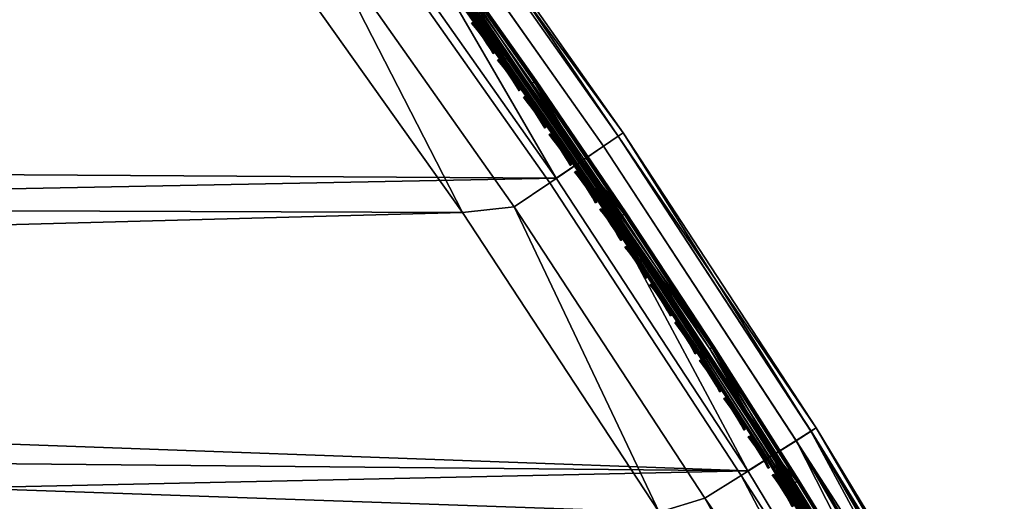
# Model space of a CAD drawing. Header units: inches. Extents: x 0 to 54.6, y -45.5 to 0.
# Tile 370 of 439: x 48.4 to 54.5, y -29.9 to -26.9. Entities that reach past the tile are written whole.
import ezdxf

# ---------------------------------------------------------------- set-up
doc = ezdxf.new("R2010")
doc.units = ezdxf.units.IN
doc.header["$LTSCALE"] = 0.03937
doc.header["$MEASUREMENT"] = 0
for name, color, linetype in [('A-FURN-3-ST', 151, 'Continuous'), ('A-FURN-3-ST-SEAM', 250, 'Continuous'), ('A-FURN-3-STITCH', 15, 'Continuous')]:
    doc.layers.add(name, color=color, linetype=linetype)

msp = doc.modelspace()

# ---------------------------------------------------------------- meshes
at = {"layer": 'A-FURN-3-ST'}
mesh = msp.add_polyface(dxfattribs=at)
corners = [(24.4018, -31.097, 17.9625), (25.9369, -31.96, 18), (24.5748, -30.8708, 18), (52.3307, -29.9378, 18), (23.167, -29.8414, 18), (21.7162, -28.8736, 18), (51.1127, -28.0843, 18), (20.225, -27.9693, 18), (49.8291, -26.2757, 18), (48.4815, -24.5142, 18), (47.0716, -22.8021, 18), (45.6014, -21.1416, 18), (44.0726, -19.5348, 18), (42.4872, -17.9839, 18), (40.8472, -16.4907, 18), (39.1549, -15.0573, 18), (37.4122, -13.6853, 18), (35.6216, -12.3767, 18), (18.6962, -27.13, 18), (33.7852, -11.1331, 18), (31.9054, -9.9561, 18), (42.0806, -16.1148, 5.5), (42.0551, -16.143, 5.3087), (40.4315, -14.6855, 5.5), (40.1104, -15.0687, 5), (40.2332, -14.922, 5.0381), (41.7463, -16.4866, 5), (41.8742, -16.3443, 5.0381), (41.9826, -16.2236, 5.1464), (40.3374, -14.7977, 5.1464), (41.536, -16.7215, 17.9625), (39.9083, -15.3107, 17.9625), (42.0555, -16.1426, 17.1847), (42.0806, -16.1148, 16.9), (40.4074, -14.7142, 17.1847), (40.3369, -14.7985, 17.45), (41.9821, -16.2244, 17.45), (40.2247, -14.9325, 17.6778), (41.8654, -16.3545, 17.6778), (40.0785, -15.1073, 17.8526), (41.7132, -16.5241, 17.8526), (24.2095, -31.3469, 5), (22.8229, -30.3329, 5), (54.0012, -31.5337, 5), (52.879, -29.6824, 5), (21.3938, -29.3797, 5), (19.925, -28.4889, 5), (51.6934, -27.871, 5), (18.4192, -27.6622, 5), (50.4457, -26.1018, 5), (49.1376, -24.3769, 5), (47.7705, -22.6982, 5), (46.346, -21.068, 5), (44.866, -19.488, 5), (16.8791, -26.9013, 5), (43.3321, -17.9603, 5), (38.4263, -13.7083, 5), (36.6961, -12.4071, 5), (34.9219, -11.1665, 5), (33.1058, -9.9882, 5)]
mesh.append_faces([[corners[k] for k in face] for face in [(0, 1, 2), (2, 3, 4), (4, 3, 5), (5, 6, 7), (7, 6, 8), (7, 8, 9), (9, 10, 7), (7, 10, 11), (7, 11, 12), (12, 13, 7), (7, 13, 14), (7, 14, 15), (15, 16, 7), (7, 16, 17), (7, 17, 18), (18, 17, 19), (18, 19, 20), (21, 22, 23), (24, 25, 26), (26, 25, 27), (28, 27, 25, 29), (14, 30, 31), (14, 31, 15), (32, 33, 34), (32, 34, 35, 36), (36, 35, 37, 38), (38, 37, 39, 40), (40, 39, 31, 30), (41, 42, 43), (44, 42, 45), (44, 45, 46), (44, 46, 47), (47, 46, 48), (47, 48, 49), (49, 48, 50), (50, 48, 51), (51, 48, 52), (52, 48, 53), (53, 48, 54), (53, 54, 55), (55, 54, 26), (26, 54, 24), (24, 54, 56), (56, 54, 57), (57, 54, 58), (58, 54, 59)]])
mesh = msp.add_polyface(dxfattribs=at)
corners = [(24.5748, -30.8708, 18), (53.4815, -31.8337, 18), (52.3307, -29.9378, 18), (21.7162, -28.8736, 18), (51.1127, -28.0843, 18), (53.3025, -29.4167, 5.5), (53.2702, -29.4367, 5.3087), (52.1074, -27.5907, 5.5), (52.0758, -27.6119, 5.3087), (50.8498, -25.8073, 5.5), (50.8189, -25.8296, 5.3087), (50.4457, -26.1018, 5), (49.2881, -24.2588, 5.0381), (50.6003, -25.989, 5.0381), (51.6934, -27.871, 5), (51.8518, -27.7637, 5.0381), (52.879, -29.6824, 5), (53.041, -29.5806, 5.0381), (54.0012, -31.5337, 5), (54.1666, -31.4378, 5.0381), (53.1784, -29.4943, 5.1464), (51.986, -27.6727, 5.1464), (50.7313, -25.8934, 5.1464), (53.3025, -29.4167, 16.9), (52.1074, -27.5907, 16.9), (50.8498, -25.8073, 16.9), (53.6673, -31.7263, 17.9788), (52.6127, -29.8513, 17.9625), (51.4331, -28.049, 17.9625), (52.8372, -29.7098, 17.8526), (51.6525, -27.8998, 17.8526), (53.0299, -29.5884, 17.6778), (51.8409, -27.7718, 17.6778), (53.1778, -29.4952, 17.45), (51.9855, -27.6735, 17.45), (53.2708, -29.4366, 17.1847), (52.0764, -27.6118, 17.1847), (53.8459, -31.6229, 17.9162), (54.0105, -31.5277, 17.8145), (50.8195, -25.8294, 17.1847), (50.7308, -25.8943, 17.45), (50.5897, -25.9975, 17.6778), (50.4059, -26.132, 17.8526), (50.1917, -26.2886, 17.9625), (49.8291, -26.2757, 18), (48.8901, -24.5723, 17.9625), (49.5017, -24.0916, 17.1847), (49.0987, -24.4083, 17.8526), (22.8229, -30.3329, 5)]
mesh.append_faces([[corners[k] for k in face] for face in [(0, 1, 2), (3, 2, 4), (5, 6, 7), (7, 6, 8), (7, 8, 9), (9, 8, 10), (11, 12, 13), (11, 13, 14), (14, 13, 15), (14, 15, 16), (16, 15, 17), (16, 17, 18), (19, 17, 20), (20, 17, 15, 21), (21, 15, 13, 22), (8, 6, 20, 21), (8, 21, 22, 10), (23, 5, 24), (24, 5, 7), (24, 7, 25), (25, 7, 9), (1, 26, 2), (2, 26, 27), (2, 27, 28), (28, 27, 29, 30), (30, 29, 31, 32), (32, 31, 33, 34), (34, 33, 35, 36), (36, 35, 23), (26, 37, 27), (27, 37, 29), (29, 38, 31), (23, 24, 36), (36, 24, 39), (36, 39, 40, 34), (34, 40, 41, 32), (32, 41, 42, 30), (30, 42, 43, 28), (28, 43, 4), (4, 43, 44), (44, 43, 45), (24, 25, 39), (39, 25, 46), (42, 47, 45, 43), (4, 2, 28), (18, 48, 16)]])
mesh = msp.add_polyface(dxfattribs=at)
corners = [(54.4422, -31.4829, 17.1004), (54.4343, -31.5335, 16.9), (54.4677, -31.4081, 16.9), (54.4379, -31.3443, 17.1134), (54.4337, -31.2829, 16.9), (54.4154, -31.2935, 17.1146), (54.384, -31.3755, 17.3186), (54.3611, -31.3248, 17.3209), (54.2964, -31.4261, 17.5077), (54.2731, -31.3758, 17.511), (54.1787, -31.4942, 17.6735), (54.1548, -31.4442, 17.6778), (54.3092, -31.5597, 17.4705), (54.3915, -31.5121, 17.293), (54.4343, -31.5335, 5.5), (54.4677, -31.4081, 5.5), (54.4337, -31.2829, 5.5), (54.4007, -31.302, 5.3087), (54.4439, -31.3408, 5.3826), (54.4487, -31.4791, 5.3985), (54.307, -31.3564, 5.1464), (54.2738, -31.4394, 5.0955), (54.1666, -31.4378, 5.0381), (54.1742, -31.4972, 5.0356), (54.4078, -31.3618, 5.272), (54.35, -31.3952, 5.1743), (54.3675, -31.5261, 5.2185), (54.3015, -31.5642, 5.1503), (54.4174, -31.4972, 5.3028), (53.3025, -29.4167, 5.5), (53.2702, -29.4367, 5.3087), (54.0012, -31.5337, 5), (53.041, -29.5806, 5.0381), (53.1784, -29.4943, 5.1464), (53.3025, -29.4167, 16.9), (53.2708, -29.4366, 17.1847), (53.8459, -31.6229, 17.9162), (54.0105, -31.5277, 17.8145), (52.8372, -29.7098, 17.8526), (53.0299, -29.5884, 17.6778), (53.1778, -29.4952, 17.45)]
mesh.append_faces([[corners[k] for k in face] for face in [(0, 1, 2), (0, 2, 3), (3, 2, 4), (3, 4, 5), (3, 5, 6), (6, 5, 7), (6, 7, 8), (8, 7, 9), (8, 9, 10), (10, 9, 11), (8, 12, 13, 6), (6, 13, 0, 3), (1, 14, 2), (2, 14, 15), (2, 15, 4), (4, 15, 16), (17, 16, 18), (18, 16, 15), (18, 15, 19), (19, 15, 14), (20, 21, 22), (22, 21, 23), (17, 24, 20), (20, 24, 25), (20, 25, 21), (21, 25, 26, 27), (24, 17, 18), (24, 18, 19, 28), (26, 25, 24, 28), (16, 17, 29), (29, 17, 30), (31, 32, 22), (22, 33, 20), (20, 33, 30), (20, 30, 17), (4, 16, 34), (34, 16, 29), (34, 35, 5), (34, 5, 4), (36, 37, 38), (37, 11, 39), (39, 11, 9), (39, 9, 40), (40, 9, 7), (40, 7, 35), (35, 7, 5)]])
at = {"layer": 'A-FURN-3-ST-SEAM'}
mesh = msp.add_polyface(dxfattribs=at)
corners = [(49.2801, -24.2637, 17.7271), (49.7462, -24.8945, 17.7208), (50.5921, -25.9936, 17.7271), (50.9344, -26.498, 17.7208), (51.8433, -27.7679, 17.7271), (52.0634, -28.1272, 17.7208), (53.0323, -29.5845, 17.7271), (52.996, -29.6072, 17.6706), (52.044, -28.1401, 17.6902), (51.8078, -27.7919, 17.6706), (50.9155, -26.5115, 17.6902), (50.5574, -26.0188, 17.6706), (49.7277, -24.9085, 17.6902), (49.2464, -24.2901, 17.6706), (49.7345, -24.9034, 17.7078), (50.9224, -26.5065, 17.7078), (52.0511, -28.1353, 17.7078), (50.6029, -25.9858, 17.628), (49.7943, -24.8579, 17.6422), (50.3963, -25.657, 17.6422), (50.9837, -26.463, 17.6422), (50.4078, -25.6486, 17.6707), (50.9953, -26.4547, 17.6707), (50.4031, -25.6521, 17.702), (50.9905, -26.4581, 17.702), (50.384, -25.6661, 17.7234), (50.9712, -26.4718, 17.7234), (49.7821, -24.8671, 17.7234), (51.5435, -27.284, 17.7234), (51.563, -27.2706, 17.702), (51.5679, -27.2673, 17.6707), (51.5561, -27.2753, 17.6422), (51.8544, -27.7605, 17.628), (52.1137, -28.0938, 17.6422), (52.6563, -28.9178, 17.6422), (52.1256, -28.0859, 17.6707), (52.6683, -28.9101, 17.6707), (52.1207, -28.0891, 17.702), (52.6634, -28.9133, 17.702), (52.101, -28.1022, 17.7234), (52.6435, -28.9261, 17.7234), (53.0437, -29.5774, 17.628), (49.8009, -24.8528, 17.702), (49.8056, -24.8493, 17.6707), (49.7319, -24.9053, 17.6522), (50.9198, -26.5084, 17.6522), (52.0484, -28.1371, 17.6522), (52.5904, -28.9602, 17.6522), (52.0592, -28.13, 17.6377), (52.6013, -28.9532, 17.6377), (52.0738, -28.1203, 17.6292), (52.616, -28.9438, 17.6292), (50.9446, -26.4908, 17.6292), (49.7561, -24.8869, 17.6292), (49.7422, -24.8975, 17.6377), (50.9303, -26.5009, 17.6377)]
mesh.append_faces([[corners[k] for k in face] for face in [(0, 1, 2), (2, 1, 3), (2, 3, 4), (4, 3, 5), (4, 5, 6), (7, 8, 9), (9, 8, 10), (9, 10, 11), (11, 10, 12), (11, 12, 13), (14, 12, 10, 15), (15, 10, 8, 16), (1, 14, 15, 3), (3, 15, 16, 5), (17, 18, 19), (17, 19, 20), (20, 19, 21, 22), (22, 21, 23, 24), (24, 23, 25, 26), (26, 25, 2), (2, 25, 27), (2, 4, 26), (26, 4, 28), (26, 28, 29, 24), (24, 29, 30, 22), (22, 30, 31, 20), (20, 31, 32), (32, 31, 33), (32, 33, 34), (34, 33, 35, 36), (36, 35, 37, 38), (38, 37, 39, 40), (40, 39, 4), (4, 39, 28), (4, 6, 40), (41, 32, 34), (32, 17, 20), (42, 27, 25, 23), (43, 42, 23, 21), (18, 43, 21, 19), (39, 37, 29, 28), (37, 35, 30, 29), (35, 33, 31, 30), (13, 44, 11), (11, 44, 45), (11, 45, 9), (9, 45, 46), (9, 46, 47), (47, 46, 48, 49), (49, 48, 50, 51), (51, 50, 32), (32, 50, 52), (32, 52, 17), (17, 52, 53), (32, 41, 51), (54, 53, 52, 55), (55, 52, 50, 48), (44, 54, 55, 45), (45, 55, 48, 46)]])
mesh = msp.add_polyface(dxfattribs=at)
corners = [(53.0323, -29.5845, 17.7271), (52.0634, -28.1272, 17.7208), (53.1326, -29.7791, 17.7208), (54.1577, -31.4412, 17.7271), (54.1417, -31.4504, 17.7208), (53.1201, -29.7868, 17.7078), (54.129, -31.4578, 17.7078), (53.1128, -29.7913, 17.6902), (54.1216, -31.462, 17.6902), (54.1206, -31.4626, 17.6706), (52.996, -29.6072, 17.6706), (52.044, -28.1401, 17.6902), (52.0511, -28.1353, 17.7078), (52.6435, -28.9261, 17.7234), (53.1709, -29.7553, 17.7234), (53.191, -29.7428, 17.702), (52.6634, -28.9133, 17.702), (53.1961, -29.7397, 17.6707), (52.6683, -28.9101, 17.6707), (53.184, -29.7472, 17.6422), (52.6563, -28.9178, 17.6422), (53.0437, -29.5774, 17.628), (53.6965, -30.5814, 17.6422), (54.1693, -31.4345, 17.628), (54.1853, -31.4253, 17.6344), (54.1979, -31.418, 17.6473), (53.7088, -30.5741, 17.6707), (54.2054, -31.4137, 17.6648), (54.2064, -31.4131, 17.6842), (53.7037, -30.5772, 17.702), (54.2009, -31.4162, 17.7027), (54.1898, -31.4227, 17.7173), (53.6834, -30.5893, 17.7234), (54.1746, -31.4314, 17.7259), (52.616, -28.9438, 17.6292), (53.1432, -29.7725, 17.6292), (53.1283, -29.7817, 17.6377), (52.6013, -28.9532, 17.6377), (53.1173, -29.7885, 17.6522), (52.5904, -28.9602, 17.6522), (53.6293, -30.6217, 17.6522), (54.1262, -31.4594, 17.6522), (53.6404, -30.6151, 17.6377), (54.1374, -31.4529, 17.6377), (53.6554, -30.6061, 17.6292), (54.1525, -31.4442, 17.6292), (51.8078, -27.7919, 17.6706), (54.2063, -31.4153, 17.6648), (54.1989, -31.4196, 17.6473), (54.2074, -31.4147, 17.6843), (54.2019, -31.4179, 17.7027)]
mesh.append_faces([[corners[k] for k in face] for face in [(0, 1, 2), (0, 2, 3), (3, 2, 4), (4, 2, 5), (4, 5, 6), (6, 5, 7), (6, 7, 8), (8, 7, 9), (9, 7, 10), (10, 7, 11), (12, 11, 7, 5), (1, 12, 5, 2), (13, 0, 14), (13, 14, 15, 16), (16, 15, 17, 18), (18, 17, 19, 20), (20, 19, 21), (21, 19, 22), (21, 22, 23), (23, 22, 24), (24, 22, 25), (25, 22, 26), (25, 26, 27), (27, 26, 28), (28, 26, 29), (28, 29, 30), (30, 29, 31), (31, 29, 32), (31, 32, 33), (33, 32, 3), (3, 32, 0), (0, 32, 14), (26, 22, 19, 17), (15, 14, 32, 29), (17, 15, 29, 26), (34, 21, 35), (34, 35, 36, 37), (37, 36, 38, 39), (39, 38, 10), (10, 38, 40), (10, 40, 9), (9, 40, 41), (41, 40, 42), (41, 42, 43), (43, 42, 44), (43, 44, 45), (45, 44, 23), (23, 44, 21), (21, 44, 35), (10, 46, 39), (42, 40, 38, 36), (36, 35, 44, 42), (27, 47, 25), (25, 47, 48), (27, 28, 47), (47, 28, 49), (49, 28, 30), (49, 30, 50), (50, 30, 31)]])
at = {"layer": 'A-FURN-3-STITCH'}
mesh = msp.add_polyface(dxfattribs=at)
corners = [(51.3023, -27.1017, 17.7252), (51.2828, -27.0685, 17.732), (51.2862, -27.0661, 17.7351), (51.3043, -27.1003, 17.7241), (51.2901, -27.0634, 17.733), (51.3082, -27.0976, 17.722), (51.2906, -27.063, 17.7278), (51.3101, -27.0962, 17.721), (51.262, -27.0356, 17.736), (51.2654, -27.0332, 17.7391), (51.2693, -27.0305, 17.737), (51.2698, -27.0302, 17.7318), (51.24, -27.0033, 17.7372), (51.2435, -27.0009, 17.7403), (51.2474, -26.9981, 17.7382), (51.2479, -26.9978, 17.733), (51.2171, -26.9716, 17.7355), (51.2206, -26.9692, 17.7386), (51.2245, -26.9665, 17.7366), (51.225, -26.9662, 17.7314), (51.1934, -26.9409, 17.7311), (51.1968, -26.9385, 17.7342), (51.2007, -26.9358, 17.7322), (51.2012, -26.9355, 17.727), (51.1689, -26.9113, 17.7239), (51.1709, -26.9099, 17.7229), (51.1748, -26.9072, 17.7209), (51.1767, -26.9058, 17.7198), (51.4429, -27.2982, 17.732), (51.4223, -27.2652, 17.736), (51.4257, -27.2628, 17.7391), (51.4463, -27.2958, 17.7351), (51.4296, -27.2601, 17.737), (51.4503, -27.2931, 17.733), (51.4301, -27.2598, 17.7318), (51.4508, -27.2927, 17.7278), (51.4005, -27.2328, 17.7372), (51.4039, -27.2304, 17.7403), (51.4078, -27.2276, 17.7382), (51.4083, -27.2273, 17.733), (51.3777, -27.201, 17.7355), (51.3811, -27.1986, 17.7386), (51.3851, -27.1959, 17.7366), (51.3856, -27.1956, 17.7314), (51.3541, -27.1702, 17.7311), (51.3575, -27.1678, 17.7342), (51.3614, -27.1651, 17.7322), (51.3619, -27.1647, 17.727), (51.3297, -27.1404, 17.7239), (51.3317, -27.1391, 17.7229), (51.3356, -27.1364, 17.7209), (51.3376, -27.135, 17.7198)]
mesh.append_faces([[corners[k] for k in face] for face in [(0, 1, 2, 3), (3, 2, 4, 5), (5, 4, 6, 7), (1, 8, 9, 2), (2, 9, 10, 4), (4, 10, 11, 6), (8, 12, 13, 9), (9, 13, 14, 10), (10, 14, 15, 11), (12, 16, 17, 13), (13, 17, 18, 14), (14, 18, 19, 15), (16, 20, 21, 17), (17, 21, 22, 18), (18, 22, 23, 19), (20, 24, 25, 21), (21, 25, 26, 22), (22, 26, 27, 23), (28, 29, 30, 31), (31, 30, 32, 33), (33, 32, 34, 35), (29, 36, 37, 30), (30, 37, 38, 32), (32, 38, 39, 34), (36, 40, 41, 37), (37, 41, 42, 38), (38, 42, 43, 39), (40, 44, 45, 41), (41, 45, 46, 42), (42, 46, 47, 43), (44, 48, 49, 45), (45, 49, 50, 46), (46, 50, 51, 47)]])
mesh = msp.add_polyface(dxfattribs=at)
corners = [(51.4623, -27.3314, 17.7252), (51.4429, -27.2982, 17.732), (51.4463, -27.2958, 17.7351), (51.4643, -27.3301, 17.7241), (51.4503, -27.2931, 17.733), (51.4682, -27.3274, 17.722), (51.4508, -27.2927, 17.7278), (51.4702, -27.326, 17.721), (51.6213, -27.5619, 17.7252), (51.602, -27.5285, 17.732), (51.6055, -27.5262, 17.7351), (51.6232, -27.5606, 17.7241), (51.6094, -27.5235, 17.733), (51.6272, -27.5579, 17.722), (51.6099, -27.5231, 17.7278), (51.6292, -27.5565, 17.721), (51.5815, -27.4955, 17.736), (51.585, -27.4931, 17.7391), (51.5889, -27.4904, 17.737), (51.5894, -27.4901, 17.7318), (51.5599, -27.4629, 17.7372), (51.5633, -27.4606, 17.7403), (51.5673, -27.4579, 17.7382), (51.5678, -27.4575, 17.733), (51.5373, -27.4311, 17.7355), (51.5407, -27.4287, 17.7386), (51.5446, -27.426, 17.7366), (51.5451, -27.4257, 17.7314), (51.5138, -27.4002, 17.7311), (51.5172, -27.3978, 17.7342), (51.5212, -27.3951, 17.7322), (51.5217, -27.3948, 17.727), (51.4896, -27.3703, 17.7239), (51.4915, -27.3689, 17.7229), (51.4955, -27.3662, 17.7209), (51.4974, -27.3649, 17.7198), (51.7398, -27.7265, 17.736), (51.7183, -27.6938, 17.7372), (51.7217, -27.6915, 17.7403), (51.7432, -27.7241, 17.7391), (51.7257, -27.6888, 17.7382), (51.7472, -27.7214, 17.737), (51.7262, -27.6885, 17.733), (51.7477, -27.7211, 17.7318), (51.6958, -27.6619, 17.7355), (51.6992, -27.6595, 17.7386), (51.7032, -27.6568, 17.7366), (51.7037, -27.6565, 17.7314), (51.6724, -27.6308, 17.7311), (51.6759, -27.6285, 17.7342), (51.6798, -27.6258, 17.7322), (51.6803, -27.6255, 17.727), (51.6484, -27.6009, 17.7239), (51.6503, -27.5995, 17.7229), (51.6543, -27.5969, 17.7209), (51.6563, -27.5955, 17.7198)]
mesh.append_faces([[corners[k] for k in face] for face in [(0, 1, 2, 3), (3, 2, 4, 5), (5, 4, 6, 7), (8, 9, 10, 11), (11, 10, 12, 13), (13, 12, 14, 15), (9, 16, 17, 10), (10, 17, 18, 12), (12, 18, 19, 14), (16, 20, 21, 17), (17, 21, 22, 18), (18, 22, 23, 19), (20, 24, 25, 21), (21, 25, 26, 22), (22, 26, 27, 23), (24, 28, 29, 25), (25, 29, 30, 26), (26, 30, 31, 27), (28, 32, 33, 29), (29, 33, 34, 30), (30, 34, 35, 31), (36, 37, 38, 39), (39, 38, 40, 41), (41, 40, 42, 43), (37, 44, 45, 38), (38, 45, 46, 40), (40, 46, 47, 42), (44, 48, 49, 45), (45, 49, 50, 46), (46, 50, 51, 47), (48, 52, 53, 49), (49, 53, 54, 50), (50, 54, 55, 51)]])
mesh = msp.add_polyface(dxfattribs=at)
corners = [(51.7792, -27.7931, 17.7252), (51.7601, -27.7596, 17.732), (51.7636, -27.7573, 17.7351), (51.7812, -27.7917, 17.7241), (51.7675, -27.7546, 17.733), (51.7851, -27.7891, 17.722), (51.768, -27.7543, 17.7278), (51.7871, -27.7877, 17.721), (51.7398, -27.7265, 17.736), (51.7432, -27.7241, 17.7391), (51.7472, -27.7214, 17.737), (51.7477, -27.7211, 17.7318), (51.9361, -28.0249, 17.7252), (51.9172, -27.9914, 17.732), (51.9206, -27.9891, 17.7351), (51.9381, -28.0236, 17.7241), (51.9246, -27.9864, 17.733), (51.9421, -28.021, 17.722), (51.9251, -27.9861, 17.7278), (51.9441, -28.0196, 17.721), (51.897, -27.9582, 17.736), (51.9004, -27.9558, 17.7391), (51.9044, -27.9532, 17.737), (51.9049, -27.9529, 17.7318), (51.8756, -27.9254, 17.7372), (51.8791, -27.9231, 17.7403), (51.8831, -27.9204, 17.7382), (51.8836, -27.9201, 17.733), (51.8533, -27.8934, 17.7355), (51.8567, -27.891, 17.7386), (51.8607, -27.8884, 17.7366), (51.8612, -27.8881, 17.7314), (51.8301, -27.8622, 17.7311), (51.8335, -27.8599, 17.7342), (51.8375, -27.8572, 17.7322), (51.838, -27.8569, 17.727), (51.8061, -27.8322, 17.7239), (51.8081, -27.8308, 17.7229), (51.8121, -27.8282, 17.7209), (51.8141, -27.8269, 17.7198), (52.0354, -28.1554, 17.7403), (52.0132, -28.1233, 17.7386), (52.0172, -28.1206, 17.7366), (52.0394, -28.1528, 17.7382), (52.0177, -28.1203, 17.7314), (52.0399, -28.1525, 17.733), (52.0097, -28.1256, 17.7355), (51.9867, -28.0943, 17.7311), (51.9901, -28.092, 17.7342), (51.9941, -28.0894, 17.7322), (51.9946, -28.0891, 17.727), (51.9628, -28.0642, 17.7239), (51.9649, -28.0628, 17.7229), (51.9688, -28.0602, 17.7209), (51.9708, -28.0589, 17.7198)]
mesh.append_faces([[corners[k] for k in face] for face in [(0, 1, 2, 3), (3, 2, 4, 5), (5, 4, 6, 7), (1, 8, 9, 2), (2, 9, 10, 4), (4, 10, 11, 6), (12, 13, 14, 15), (15, 14, 16, 17), (17, 16, 18, 19), (13, 20, 21, 14), (14, 21, 22, 16), (16, 22, 23, 18), (20, 24, 25, 21), (21, 25, 26, 22), (22, 26, 27, 23), (24, 28, 29, 25), (25, 29, 30, 26), (26, 30, 31, 27), (28, 32, 33, 29), (29, 33, 34, 30), (30, 34, 35, 31), (32, 36, 37, 33), (33, 37, 38, 34), (34, 38, 39, 35), (40, 41, 42, 43), (43, 42, 44, 45), (46, 47, 48, 41), (41, 48, 49, 42), (42, 49, 50, 44), (47, 51, 52, 48), (48, 52, 53, 49), (49, 53, 54, 50)]])
mesh = msp.add_polyface(dxfattribs=at)
corners = [(52.092, -28.2575, 17.7252), (52.0732, -28.2239, 17.732), (52.0767, -28.2216, 17.7351), (52.094, -28.2562, 17.7241), (52.0806, -28.2189, 17.733), (52.0979, -28.2536, 17.722), (52.0811, -28.2186, 17.7278), (52.0999, -28.2522, 17.721), (52.0531, -28.1906, 17.736), (52.0566, -28.1882, 17.7391), (52.0606, -28.1856, 17.737), (52.0611, -28.1853, 17.7318), (52.0319, -28.1577, 17.7372), (52.0354, -28.1554, 17.7403), (52.0394, -28.1528, 17.7382), (52.0399, -28.1525, 17.733), (52.0097, -28.1256, 17.7355), (52.0132, -28.1233, 17.7386), (52.2468, -28.4908, 17.7252), (52.2282, -28.4571, 17.732), (52.2317, -28.4548, 17.7351), (52.2488, -28.4895, 17.7241), (52.2356, -28.4521, 17.733), (52.2528, -28.4868, 17.722), (52.2361, -28.4518, 17.7278), (52.2548, -28.4855, 17.721), (52.2083, -28.4237, 17.736), (52.2117, -28.4213, 17.7391), (52.2157, -28.4187, 17.737), (52.2162, -28.4184, 17.7318), (52.1872, -28.3907, 17.7372), (52.1907, -28.3884, 17.7403), (52.1947, -28.3858, 17.7382), (52.1952, -28.3855, 17.733), (52.1651, -28.3585, 17.7355), (52.1686, -28.3562, 17.7386), (52.1726, -28.3535, 17.7366), (52.1731, -28.3532, 17.7314), (52.1422, -28.3271, 17.7311), (52.1457, -28.3248, 17.7342), (52.1497, -28.3222, 17.7322), (52.1502, -28.3219, 17.727), (52.1185, -28.2969, 17.7239), (52.1205, -28.2955, 17.7229), (52.1245, -28.2929, 17.7209), (52.1265, -28.2916, 17.7198), (52.323, -28.5898, 17.7386), (52.3002, -28.5583, 17.7342), (52.3042, -28.5557, 17.7322), (52.327, -28.5872, 17.7366), (52.3047, -28.5554, 17.727), (52.3275, -28.5869, 17.7314), (52.2967, -28.5606, 17.7311), (52.2732, -28.5302, 17.7239), (52.2752, -28.5289, 17.7229), (52.2792, -28.5263, 17.7209), (52.2812, -28.525, 17.7198)]
mesh.append_faces([[corners[k] for k in face] for face in [(0, 1, 2, 3), (3, 2, 4, 5), (5, 4, 6, 7), (1, 8, 9, 2), (2, 9, 10, 4), (4, 10, 11, 6), (8, 12, 13, 9), (9, 13, 14, 10), (10, 14, 15, 11), (12, 16, 17, 13), (18, 19, 20, 21), (21, 20, 22, 23), (23, 22, 24, 25), (19, 26, 27, 20), (20, 27, 28, 22), (22, 28, 29, 24), (26, 30, 31, 27), (27, 31, 32, 28), (28, 32, 33, 29), (30, 34, 35, 31), (31, 35, 36, 32), (32, 36, 37, 33), (34, 38, 39, 35), (35, 39, 40, 36), (36, 40, 41, 37), (38, 42, 43, 39), (39, 43, 44, 40), (40, 44, 45, 41), (46, 47, 48, 49), (49, 48, 50, 51), (52, 53, 54, 47), (47, 54, 55, 48), (48, 55, 56, 50)]])
mesh = msp.add_polyface(dxfattribs=at)
corners = [(52.4006, -28.7247, 17.7252), (52.3821, -28.691, 17.732), (52.3856, -28.6886, 17.7351), (52.4026, -28.7234, 17.7241), (52.3896, -28.686, 17.733), (52.4066, -28.7208, 17.722), (52.3901, -28.6857, 17.7278), (52.4086, -28.7195, 17.721), (52.3623, -28.6575, 17.736), (52.3658, -28.6551, 17.7391), (52.3698, -28.6525, 17.737), (52.3703, -28.6522, 17.7318), (52.3414, -28.6244, 17.7372), (52.3449, -28.6221, 17.7403), (52.3489, -28.6195, 17.7382), (52.3494, -28.6192, 17.733), (52.3195, -28.5921, 17.7355), (52.323, -28.5898, 17.7386), (52.327, -28.5872, 17.7366), (52.3275, -28.5869, 17.7314), (52.2967, -28.5606, 17.7311), (52.3002, -28.5583, 17.7342), (52.5533, -28.9594, 17.7252), (52.535, -28.9255, 17.732), (52.5385, -28.9232, 17.7351), (52.5553, -28.9581, 17.7241), (52.5425, -28.9206, 17.733), (52.5593, -28.9555, 17.722), (52.543, -28.9203, 17.7278), (52.5613, -28.9542, 17.721), (52.5154, -28.8919, 17.736), (52.5189, -28.8896, 17.7391), (52.5229, -28.887, 17.737), (52.5234, -28.8867, 17.7318), (52.4946, -28.8588, 17.7372), (52.4981, -28.8565, 17.7403), (52.5021, -28.8539, 17.7382), (52.5026, -28.8536, 17.733), (52.4728, -28.8264, 17.7355), (52.4763, -28.8241, 17.7386), (52.4804, -28.8215, 17.7366), (52.4809, -28.8212, 17.7314), (52.4502, -28.7948, 17.7311), (52.4537, -28.7925, 17.7342), (52.4577, -28.7899, 17.7322), (52.4582, -28.7896, 17.727), (52.4268, -28.7643, 17.7239), (52.4288, -28.763, 17.7229), (52.4328, -28.7604, 17.7209), (52.4348, -28.7591, 17.7198), (52.6061, -29.0274, 17.7342), (52.5814, -28.9978, 17.7229), (52.5854, -28.9952, 17.7209), (52.6101, -29.0248, 17.7322), (52.5874, -28.9939, 17.7198), (52.6107, -29.0245, 17.727)]
mesh.append_faces([[corners[k] for k in face] for face in [(0, 1, 2, 3), (3, 2, 4, 5), (5, 4, 6, 7), (1, 8, 9, 2), (2, 9, 10, 4), (4, 10, 11, 6), (8, 12, 13, 9), (9, 13, 14, 10), (10, 14, 15, 11), (12, 16, 17, 13), (13, 17, 18, 14), (14, 18, 19, 15), (16, 20, 21, 17), (22, 23, 24, 25), (25, 24, 26, 27), (27, 26, 28, 29), (23, 30, 31, 24), (24, 31, 32, 26), (26, 32, 33, 28), (30, 34, 35, 31), (31, 35, 36, 32), (32, 36, 37, 33), (34, 38, 39, 35), (35, 39, 40, 36), (36, 40, 41, 37), (38, 42, 43, 39), (39, 43, 44, 40), (40, 44, 45, 41), (42, 46, 47, 43), (43, 47, 48, 44), (44, 48, 49, 45), (50, 51, 52, 53), (53, 52, 54, 55)]])
mesh = msp.add_polyface(dxfattribs=at)
corners = [(52.705, -29.1947, 17.7252), (52.6868, -29.1608, 17.732), (52.6903, -29.1585, 17.7351), (52.707, -29.1934, 17.7241), (52.6944, -29.1559, 17.733), (52.711, -29.1908, 17.722), (52.6949, -29.1556, 17.7278), (52.713, -29.1896, 17.721), (52.6674, -29.1271, 17.736), (52.6709, -29.1248, 17.7391), (52.6749, -29.1222, 17.737), (52.6754, -29.1219, 17.7318), (52.6467, -29.0939, 17.7372), (52.6503, -29.0916, 17.7403), (52.6543, -29.089, 17.7382), (52.6548, -29.0887, 17.733), (52.6251, -29.0613, 17.7355), (52.6286, -29.0591, 17.7386), (52.6327, -29.0565, 17.7366), (52.6332, -29.0562, 17.7314), (52.6026, -29.0297, 17.7311), (52.6061, -29.0274, 17.7342), (52.6101, -29.0248, 17.7322), (52.6107, -29.0245, 17.727), (52.5793, -28.9991, 17.7239), (52.5814, -28.9978, 17.7229), (52.8576, -29.4294, 17.7241), (52.8411, -29.3944, 17.7351), (52.8452, -29.3919, 17.733), (52.8617, -29.4269, 17.722), (52.8457, -29.3916, 17.7278), (52.8637, -29.4256, 17.721), (52.8376, -29.3967, 17.732), (52.8183, -29.3629, 17.736), (52.8218, -29.3606, 17.7391), (52.8258, -29.3581, 17.737), (52.8264, -29.3578, 17.7318), (52.7978, -29.3296, 17.7372), (52.8014, -29.3273, 17.7403), (52.8054, -29.3248, 17.7382), (52.8059, -29.3245, 17.733), (52.7763, -29.297, 17.7355), (52.7799, -29.2947, 17.7386), (52.7839, -29.2922, 17.7366), (52.7844, -29.2919, 17.7314), (52.754, -29.2652, 17.7311), (52.7575, -29.2629, 17.7342), (52.7615, -29.2604, 17.7322), (52.762, -29.2601, 17.727), (52.7308, -29.2345, 17.7239), (52.7329, -29.2332, 17.7229), (52.7369, -29.2307, 17.7209), (52.7389, -29.2294, 17.7198)]
mesh.append_faces([[corners[k] for k in face] for face in [(0, 1, 2, 3), (3, 2, 4, 5), (5, 4, 6, 7), (1, 8, 9, 2), (2, 9, 10, 4), (4, 10, 11, 6), (8, 12, 13, 9), (9, 13, 14, 10), (10, 14, 15, 11), (12, 16, 17, 13), (13, 17, 18, 14), (14, 18, 19, 15), (16, 20, 21, 17), (17, 21, 22, 18), (18, 22, 23, 19), (20, 24, 25, 21), (26, 27, 28, 29), (29, 28, 30, 31), (32, 33, 34, 27), (27, 34, 35, 28), (28, 35, 36, 30), (33, 37, 38, 34), (34, 38, 39, 35), (35, 39, 40, 36), (37, 41, 42, 38), (38, 42, 43, 39), (39, 43, 44, 40), (41, 45, 46, 42), (42, 46, 47, 43), (43, 47, 48, 44), (45, 49, 50, 46), (46, 50, 51, 47), (47, 51, 52, 48)]])
mesh = msp.add_polyface(dxfattribs=at)
corners = [(52.8556, -29.4307, 17.7252), (52.8376, -29.3967, 17.732), (52.8411, -29.3944, 17.7351), (52.8576, -29.4294, 17.7241), (53.0052, -29.6674, 17.7252), (52.9873, -29.6333, 17.732), (52.9908, -29.631, 17.7351), (53.0072, -29.6661, 17.7241), (52.9949, -29.6285, 17.733), (53.0113, -29.6636, 17.722), (52.9954, -29.6282, 17.7278), (53.0133, -29.6623, 17.721), (52.9682, -29.5994, 17.736), (52.9717, -29.5972, 17.7391), (52.9757, -29.5946, 17.737), (52.9763, -29.5943, 17.7318), (52.9479, -29.566, 17.7372), (52.9514, -29.5638, 17.7403), (52.9554, -29.5612, 17.7382), (52.9559, -29.5609, 17.733), (52.9265, -29.5333, 17.7355), (52.93, -29.531, 17.7386), (52.9341, -29.5285, 17.7366), (52.9346, -29.5282, 17.7314), (52.9043, -29.5014, 17.7311), (52.9078, -29.4992, 17.7342), (52.9119, -29.4966, 17.7322), (52.9124, -29.4964, 17.727), (52.8813, -29.4706, 17.7239), (52.8833, -29.4693, 17.7229), (52.8874, -29.4668, 17.7209), (52.8894, -29.4656, 17.7198), (53.1436, -29.8658, 17.733), (53.1246, -29.8318, 17.737), (53.1251, -29.8315, 17.7318), (53.1441, -29.8655, 17.7278), (53.117, -29.8366, 17.736), (53.0968, -29.8031, 17.7372), (53.1004, -29.8009, 17.7403), (53.1205, -29.8343, 17.7391), (53.1044, -29.7983, 17.7382), (53.1049, -29.7981, 17.733), (53.0756, -29.7703, 17.7355), (53.0792, -29.768, 17.7386), (53.0832, -29.7655, 17.7366), (53.0837, -29.7652, 17.7314), (53.0535, -29.7383, 17.7311), (53.0571, -29.7361, 17.7342), (53.0611, -29.7336, 17.7322), (53.0617, -29.7333, 17.727), (53.0307, -29.7074, 17.7239), (53.0327, -29.7061, 17.7229), (53.0368, -29.7036, 17.7209), (53.0388, -29.7024, 17.7198)]
mesh.append_faces([[corners[k] for k in face] for face in [(0, 1, 2, 3), (4, 5, 6, 7), (7, 6, 8, 9), (9, 8, 10, 11), (5, 12, 13, 6), (6, 13, 14, 8), (8, 14, 15, 10), (12, 16, 17, 13), (13, 17, 18, 14), (14, 18, 19, 15), (16, 20, 21, 17), (17, 21, 22, 18), (18, 22, 23, 19), (20, 24, 25, 21), (21, 25, 26, 22), (22, 26, 27, 23), (24, 28, 29, 25), (25, 29, 30, 26), (26, 30, 31, 27), (32, 33, 34, 35), (36, 37, 38, 39), (39, 38, 40, 33), (33, 40, 41, 34), (37, 42, 43, 38), (38, 43, 44, 40), (40, 44, 45, 41), (42, 46, 47, 43), (43, 47, 48, 44), (44, 48, 49, 45), (46, 50, 51, 47), (47, 51, 52, 48), (48, 52, 53, 49)]])
mesh = msp.add_polyface(dxfattribs=at)
corners = [(53.1537, -29.9047, 17.7252), (53.136, -29.8705, 17.732), (53.1395, -29.8683, 17.7351), (53.1557, -29.9034, 17.7241), (53.1436, -29.8658, 17.733), (53.1598, -29.9009, 17.722), (53.1441, -29.8655, 17.7278), (53.1618, -29.8997, 17.721), (53.117, -29.8366, 17.736), (53.1205, -29.8343, 17.7391), (53.1246, -29.8318, 17.737), (53.3012, -30.1427, 17.7252), (53.2836, -30.1084, 17.732), (53.2871, -30.1062, 17.7351), (53.3032, -30.1415, 17.7241), (53.2912, -30.1037, 17.733), (53.3073, -30.139, 17.722), (53.2917, -30.1034, 17.7278), (53.3093, -30.1377, 17.721), (53.2647, -30.0744, 17.736), (53.2683, -30.0722, 17.7391), (53.2723, -30.0697, 17.737), (53.2729, -30.0694, 17.7318), (53.2447, -30.0408, 17.7372), (53.2483, -30.0386, 17.7403), (53.2523, -30.0361, 17.7382), (53.2529, -30.0358, 17.733), (53.2237, -30.0079, 17.7355), (53.2272, -30.0057, 17.7386), (53.2313, -30.0032, 17.7366), (53.2318, -30.0029, 17.7314), (53.2017, -29.9759, 17.7311), (53.2053, -29.9736, 17.7342), (53.2094, -29.9712, 17.7322), (53.2099, -29.9709, 17.727), (53.179, -29.9449, 17.7239), (53.1811, -29.9436, 17.7229), (53.1851, -29.9411, 17.7209), (53.1872, -29.9399, 17.7198), (53.4191, -30.3082, 17.737), (53.3992, -30.2746, 17.7382), (53.3997, -30.2743, 17.733), (53.4196, -30.3079, 17.7318), (53.3916, -30.2792, 17.7372), (53.3707, -30.2462, 17.7355), (53.3742, -30.244, 17.7386), (53.3951, -30.277, 17.7403), (53.3783, -30.2416, 17.7366), (53.3788, -30.2413, 17.7314), (53.3489, -30.2141, 17.7311), (53.3524, -30.2119, 17.7342), (53.3565, -30.2094, 17.7322), (53.357, -30.2091, 17.727), (53.3263, -30.183, 17.7239), (53.3283, -30.1817, 17.7229), (53.3324, -30.1792, 17.7209), (53.3344, -30.178, 17.7198)]
mesh.append_faces([[corners[k] for k in face] for face in [(0, 1, 2, 3), (3, 2, 4, 5), (5, 4, 6, 7), (1, 8, 9, 2), (2, 9, 10, 4), (11, 12, 13, 14), (14, 13, 15, 16), (16, 15, 17, 18), (12, 19, 20, 13), (13, 20, 21, 15), (15, 21, 22, 17), (19, 23, 24, 20), (20, 24, 25, 21), (21, 25, 26, 22), (23, 27, 28, 24), (24, 28, 29, 25), (25, 29, 30, 26), (27, 31, 32, 28), (28, 32, 33, 29), (29, 33, 34, 30), (31, 35, 36, 32), (32, 36, 37, 33), (33, 37, 38, 34), (39, 40, 41, 42), (43, 44, 45, 46), (46, 45, 47, 40), (40, 47, 48, 41), (44, 49, 50, 45), (45, 50, 51, 47), (47, 51, 52, 48), (49, 53, 54, 50), (50, 54, 55, 51), (51, 55, 56, 52)]])

doc.saveas('drawing.dxf')
